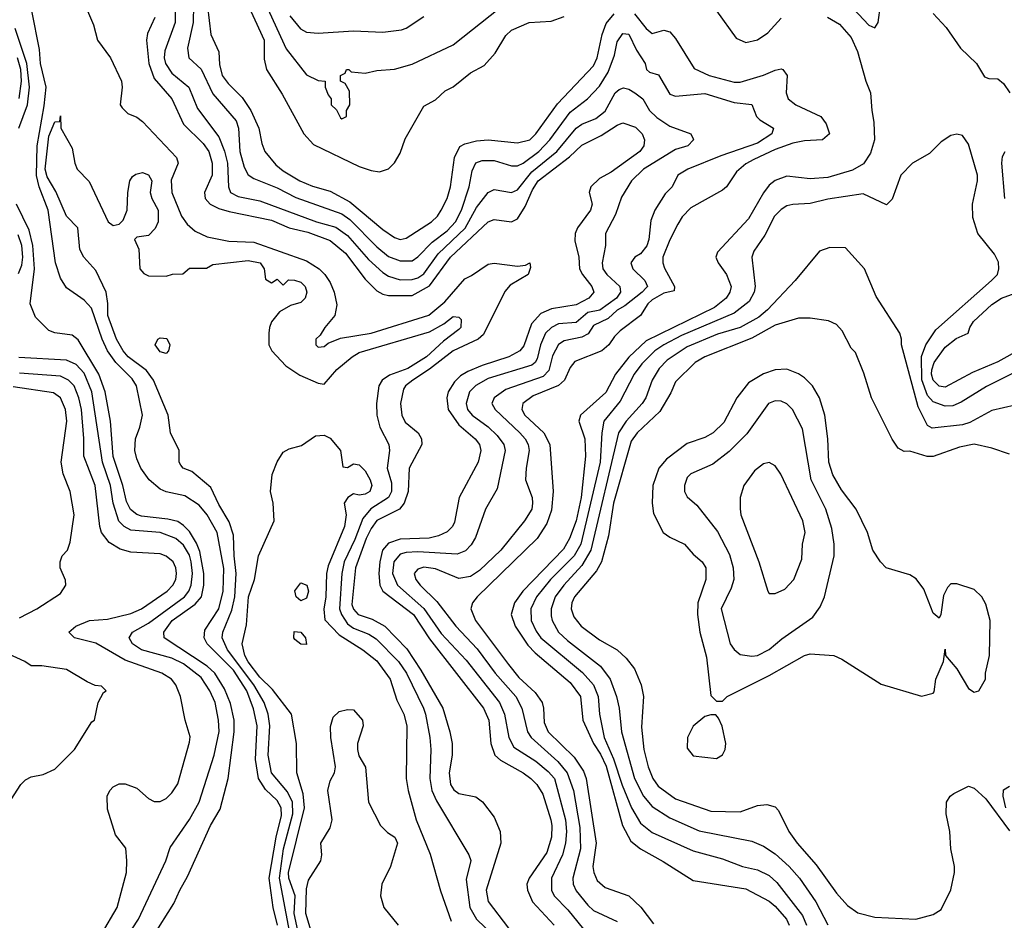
# Model space of a CAD drawing. Header units: inches. Extents: x 1793402 to 1900366, y 320852 to 470679.
# Tile 360 of 604: x 1843730 to 1847093, y 430887 to 433960. Entities that reach past the tile are written whole.
import ezdxf

# ---------------------------------------------------------------- set-up
doc = ezdxf.new("R2010")
doc.units = ezdxf.units.IN
doc.header["$MEASUREMENT"] = 0
doc.layers.add('B8443', color=7, linetype='Continuous')

msp = doc.modelspace()

# ---------------------------------------------------------------- linework, layer by layer
at = {"layer": 'B8443', "color": 4}
for points, elevation in [([(1844354.6, 434150), (1844383.1, 433910), (1844410.4, 433850), (1844412.7, 433807.3), (1844422, 433770), (1844442.4, 433742.4), (1844490, 433694.4), (1844519.5, 433650), (1844547, 433590), (1844557.3, 433537.3), (1844568, 433510), (1844605.1, 433465.1), (1844630, 433444.4), (1844687.3, 433410), (1844730, 433392), (1844790, 433374.9), (1844858.2, 433338.2), (1844970, 433244.4), (1845010, 433216.4), (1845030, 433210.4), (1845050, 433214.9), (1845136, 433270), (1845157, 433290), (1845169.6, 433310), (1845189.7, 433350.3), (1845201.6, 433390), (1845215.1, 433490), (1845232.9, 433527.1), (1845250, 433536.4), (1845290, 433547.2), (1845330.3, 433550.3), (1845430, 433539.3), (1845471.8, 433550), (1845493, 433570), (1845567, 433673), (1845690, 433803), (1845702.6, 433830), (1845719.8, 433910), (1845732.9, 433947.1), (1845759.8, 433980.2)], 336), ([(1844527, 434110), (1844640.3, 433860.3), (1844710, 433772), (1844750, 433752), (1844774, 433750), (1844774, 433730), (1844783.6, 433703.6), (1844794, 433690), (1844794, 433670), (1844812.7, 433652.7), (1844825.4, 433625.4), (1844830, 433622), (1844846, 433630), (1844846, 433650), (1844858, 433670), (1844856.4, 433716.4), (1844842, 433742), (1844826, 433750), (1844826, 433770), (1844842, 433778), (1844846, 433790), (1844854, 433790), (1844862, 433782), (1844910, 433778), (1844950, 433786.8), (1845010, 433790.7), (1845070, 433807.7), (1845210, 433874), (1845370, 434000.4)], 348), ([(1844262.6, 434030), (1844261.7, 433950), (1844226.1, 433853.9), (1844223.7, 433830), (1844228.7, 433810), (1844250, 433777.1), (1844308.2, 433730), (1844337.2, 433657.2), (1844410, 433560.7), (1844430, 433510.8), (1844439.6, 433470), (1844443.1, 433390), (1844450.7, 433370), (1844476.2, 433356.2), (1844550, 433341.7), (1844744, 433270), (1844810, 433251.7), (1844850, 433223.7), (1844921.3, 433141.3), (1844970, 433097.6), (1844990, 433085.3), (1845030, 433072), (1845070, 433073.4), (1845090, 433079.5), (1845110, 433092.4), (1845159.5, 433160.5), (1845251.2, 433248.8), (1845290, 433319.1), (1845330, 433370.8), (1845350, 433380.7), (1845410, 433370.6), (1845430, 433379.1), (1845478.9, 433441.1), (1845564, 433510), (1845630, 433590.4), (1845650, 433603.7), (1845697.4, 433622.6), (1845730, 433648.4), (1845764.2, 433710), (1845777.7, 433722.3), (1845792.3, 433727.7), (1845810, 433723.1), (1845830.6, 433710), (1845858, 433690), (1845880.5, 433650), (1845905.7, 433625.7), (1845950, 433597.1), (1846022, 433570), (1846030, 433554), (1846031.3, 433550), (1846012, 433530), (1845970, 433517), (1845860.5, 433450), (1845819.1, 433410), (1845785.8, 433354.2), (1845764.9, 433295.1), (1845731, 433230), (1845730.7, 433190), (1845719.3, 433130), (1845721.6, 433110), (1845735.5, 433090), (1845779.5, 433050), (1845781.7, 433030), (1845768.7, 433010), (1845710.9, 432969.1), (1845670, 432960.4), (1845630, 432926.6), (1845570, 432921.7), (1845546, 432910), (1845525.7, 432890), (1845509.2, 432850.8), (1845497.5, 432802.5), (1845490.2, 432789.8), (1845478.6, 432781.4), (1845330, 432735.8), (1845288.1, 432711.9), (1845266.4, 432690), (1845254.4, 432650), (1845259.5, 432630), (1845274.9, 432610), (1845330, 432570.4), (1845361, 432541), (1845383.1, 432510), (1845388.4, 432490), (1845361.1, 432358.9), (1845320.5, 432290), (1845286.7, 432193.3), (1845272.1, 432167.9), (1845252.1, 432147.9), (1845224.1, 432135.9), (1845090, 432144.2), (1845050, 432141.7), (1845030, 432135.8), (1845007.4, 432110), (1845003.6, 432070), (1845020.3, 432030), (1845110.9, 431950.9), (1845170, 431864.9), (1845254.8, 431774.8), (1845368.7, 431630), (1845386, 431590), (1845400.3, 431510), (1845417.5, 431477.5), (1845492.7, 431430), (1845534.6, 431394.6), (1845556, 431370), (1845593.6, 431230), (1845597.3, 431190), (1845594.3, 431150), (1845583.6, 431110), (1845546.7, 431030), (1845546, 430990), (1845555.5, 430970), (1845602.2, 430922.2), (1845670, 430838)], 328), ([(1844501.1, 434030), (1844565.7, 433890), (1844565.5, 433825.5), (1844572.7, 433790), (1844626.3, 433706.3), (1844700.5, 433570), (1844733.7, 433533.7), (1844890, 433459.3), (1844930, 433444.9), (1844958.6, 433441.4), (1844990, 433451), (1845010, 433471.3), (1845030, 433504.7), (1845047, 433553), (1845110, 433664.7), (1845150, 433686), (1845183.2, 433716.8), (1845210, 433731), (1845270, 433778.8), (1845316.6, 433803.4), (1845354.5, 433845.5), (1845390, 433906), (1845410, 433924), (1845470, 433950.4), (1845544.8, 433955.2), (1845589.5, 433970.5)], 344), ([(1844610.8, 430870), (1844595.6, 430930), (1844582.4, 431030), (1844605.8, 431170), (1844623.8, 431243.8), (1844623.1, 431270), (1844610, 431295.6), (1844570, 431333.3), (1844546.2, 431370), (1844535.9, 431435.9), (1844541.6, 431550), (1844528.5, 431608.5), (1844506.3, 431670), (1844460.5, 431740.5), (1844371, 431830), (1844360.4, 431850), (1844363, 431877), (1844410.8, 431950), (1844425.3, 432010), (1844427.3, 432087.3), (1844404.2, 432210), (1844370.7, 432270.7), (1844343.4, 432303.4), (1844294.6, 432334.6), (1844230, 432348.3), (1844210, 432358.4), (1844172, 432390), (1844144, 432430), (1844130, 432461.2), (1844123.5, 432490), (1844126.2, 432530), (1844141.1, 432570), (1844149.7, 432610), (1844129.7, 432710), (1844114.9, 432734.9), (1844058.5, 432790), (1844030, 432829.7), (1844011.7, 432870), (1843975.5, 432975.5), (1843950, 433002.9), (1843890, 433045.1), (1843870, 433078), (1843853.1, 433130), (1843827.6, 433310), (1843796.5, 433390), (1843787.8, 433427.8), (1843789.9, 433530.1), (1843813.7, 433666.3), (1843820.2, 433730), (1843801.5, 433810), (1843798.2, 433858.2), (1843771.9, 433990)], 316), ([(1843962, 433990), (1843982, 433942), (1843996, 433890), (1844041, 433830), (1844078, 433750), (1844080.5, 433730), (1844074, 433670), (1844079.8, 433659.8), (1844099.8, 433639.8), (1844130, 433627.3), (1844150, 433613), (1844265.5, 433490), (1844272, 433470), (1844247.2, 433412.8), (1844250.2, 433370), (1844283.1, 433290), (1844302.2, 433262.2), (1844330, 433238.7), (1844370, 433218.9), (1844444.2, 433204.2), (1844530, 433200.9), (1844710, 433136.9), (1844752.7, 433110), (1844772.4, 433090), (1844790, 433062.8), (1844803.8, 433030), (1844812.8, 432987.2), (1844806, 432950), (1844772, 432910), (1844756.9, 432883.1), (1844742, 432870), (1844742, 432850), (1844750, 432842), (1844770, 432844.7), (1844784, 432856), (1844826.3, 432873.7), (1844930, 432890.3), (1845128, 432952), (1845182.5, 432997.5), (1845250, 433076), (1845273.4, 433086.6), (1845330, 433125.7), (1845350, 433128.7), (1845430, 433119.3), (1845457.2, 433122.8), (1845472, 433130), (1845474.4, 433114.4), (1845466.8, 433090), (1845405.5, 433054.5), (1845387.1, 433032.9), (1845314.3, 432885.7), (1845295.5, 432870), (1845210, 432829.8), (1845130, 432767.4), (1845072.7, 432730), (1845048, 432710), (1845041.4, 432698.6), (1845030.4, 432650), (1845035.5, 432610), (1845047.1, 432587.1), (1845090.7, 432550), (1845102, 432530), (1845104, 432510), (1845060.4, 432430), (1845057.4, 432350), (1845043.7, 432310), (1845027.7, 432290), (1844950, 432251.2), (1844930, 432224.2), (1844913.5, 432190), (1844876.5, 432090), (1844864.7, 431964.7), (1844870, 431948), (1844886, 431930), (1844933.7, 431913.7), (1844977.1, 431890), (1845052.7, 431812.7), (1845100.4, 431740.4), (1845175.3, 431610), (1845199.5, 431530), (1845206.7, 431490), (1845206.7, 431450), (1845196.4, 431390), (1845201.6, 431350), (1845212.3, 431332.3), (1845230, 431319.1), (1845288.1, 431308.1), (1845310.4, 431290.4), (1845350, 431238), (1845370.8, 431190), (1845373, 431150), (1845323.1, 430990), (1845330.2, 430950.2), (1845399.5, 430859.5)], 316), ([(1844324.2, 434010), (1844322.6, 433950), (1844303, 433863), (1844307.7, 433830), (1844350, 433790.7), (1844390, 433707.3), (1844470, 433614.8), (1844477.6, 433590), (1844481.7, 433510), (1844496.7, 433456.7), (1844510.4, 433430.4), (1844530, 433418), (1844610, 433386.7), (1844673.5, 433353.5), (1844830, 433297.4), (1844857.8, 433277.8), (1844950, 433184.4), (1844990, 433152.2), (1845030, 433137), (1845070, 433137.6), (1845090, 433150.4), (1845138.7, 433201.3), (1845190, 433239.5), (1845218.5, 433270), (1845238.7, 433310), (1845264.8, 433390), (1845275.2, 433444.8), (1845288.4, 433471.6), (1845310, 433479.3), (1845350, 433479.3), (1845410, 433461.3), (1845430, 433461.3), (1845450, 433470.3), (1845503, 433510), (1845540.5, 433550), (1845610, 433644.4), (1845669.5, 433690), (1845710, 433733), (1845739.3, 433780.7), (1845761.5, 433838.6), (1845770, 433884.7), (1845790, 433913), (1845810, 433910.7), (1845836.5, 433856.5), (1845866, 433810), (1845870.6, 433790.6), (1845881.1, 433781.1), (1845912.2, 433772.2), (1845950, 433706), (1845970, 433698.8), (1846070, 433708.5), (1846170, 433678), (1846230, 433670.8), (1846246, 433630), (1846258, 433618), (1846304.7, 433590), (1846298.8, 433570), (1846250, 433538.9), (1846124.1, 433495.9), (1846011.3, 433450), (1845978, 433430), (1845958, 433390), (1845934.6, 433365.4), (1845899.1, 433310), (1845885.8, 433274.2), (1845878.4, 433210), (1845871.5, 433188.5), (1845850, 433160.9), (1845830.5, 433149.5), (1845817.3, 433130), (1845824, 433110), (1845865.5, 433070), (1845874, 433050), (1845870, 433045.1), (1845856.4, 433030), (1845796.7, 432983.3), (1845770, 432968.3), (1845739.5, 432940.5), (1845690, 432916.2), (1845671.5, 432888.5), (1845650, 432876.9), (1845590, 432864.2), (1845570, 432851.8), (1845550, 432813.2), (1845537, 432763), (1845517.8, 432742.2), (1845390, 432698), (1845350.6, 432670), (1845343, 432650), (1845353.4, 432630), (1845438.4, 432550), (1845456.4, 432530), (1845466.7, 432510), (1845470.4, 432489.6), (1845459.3, 432430), (1845458, 432390), (1845480.7, 432330), (1845482, 432310), (1845479.1, 432290), (1845454, 432250), (1845373, 432150), (1845299.9, 432080.1), (1845270, 432059.6), (1845230, 432053.6), (1845150, 432086), (1845110, 432091.3), (1845090, 432085.2), (1845077.3, 432070), (1845083, 432050), (1845098, 432030), (1845154.5, 431974.5), (1845219.5, 431890), (1845293, 431813), (1845354, 431730), (1845424.9, 431650), (1845445.3, 431610), (1845464.9, 431530), (1845476.4, 431510), (1845568.5, 431428.5), (1845599.6, 431390), (1845620.9, 431330), (1845643.4, 431203.4), (1845644.9, 431130), (1845618.7, 431030), (1845620.4, 431010), (1845630, 430987.7), (1845670, 430938), (1845690, 430920.5), (1845770, 430882)], 332), ([(1846110, 433990.5), (1846177.4, 433897.4), (1846210, 433882), (1846250, 433891.8), (1846285, 433915), (1846330, 433965.3)], 344), ([(1846577.5, 433997.5), (1846630, 433941), (1846650, 433932), (1846662, 433950), (1846669.2, 434010)], 348), ([(1844192.1, 433967.9), (1844167.2, 433912.8), (1844163.7, 433890), (1844171.5, 433810), (1844190, 433759.1), (1844250.2, 433690.2), (1844290, 433603.8), (1844357, 433537), (1844376, 433510), (1844387.4, 433470), (1844387.2, 433430), (1844361.6, 433370), (1844363.8, 433350), (1844380.7, 433330), (1844410, 433315.3), (1844445.2, 433305.2), (1844590, 433275.6), (1844650, 433250.3), (1844714.4, 433234.4), (1844790, 433206), (1844843.1, 433163.1), (1844910, 433074.4), (1844950, 433034.4), (1844970, 433023.1), (1844990, 433018.7), (1845070, 433018.5), (1845130, 433051.6), (1845201.7, 433150), (1845330, 433270.4), (1845350, 433278), (1845410, 433270.5), (1845430, 433280.5), (1845456.9, 433323.1), (1845480.9, 433379.1), (1845500.4, 433410), (1845608.1, 433491.9), (1845650, 433532.4), (1845715.6, 433564.4), (1845770, 433600.5), (1845790, 433607.7), (1845832.8, 433592.8), (1845856.3, 433570), (1845864, 433550), (1845862, 433530), (1845847.7, 433510), (1845750, 433439.7), (1845710, 433418), (1845680.4, 433390), (1845675.5, 433370), (1845684.9, 433330), (1845679.3, 433310), (1845635.3, 433250), (1845627, 433230), (1845625.8, 433205.9), (1845639.3, 433150), (1845642.4, 433110), (1845652.2, 433090), (1845684.4, 433050), (1845690.6, 433030), (1845674, 433010), (1845630, 432987.1), (1845546.8, 432973.2), (1845510, 432956.9), (1845478.2, 432921.8), (1845452.4, 432847.6), (1845438, 432830), (1845400.7, 432810), (1845310, 432780.4), (1845260.8, 432759.2), (1845235.3, 432744.7), (1845215.3, 432724.7), (1845194, 432690), (1845188.7, 432670), (1845193.4, 432630), (1845230, 432577.6), (1845285.5, 432530), (1845300.5, 432510), (1845305.5, 432490), (1845295.5, 432450), (1845230.6, 432330), (1845215.1, 432244.9), (1845207.7, 432230), (1845190, 432212.3), (1845160.9, 432199.1), (1845128.9, 432191.1), (1845030, 432187.6), (1844990, 432173.7), (1844969.2, 432150), (1844959.7, 432110), (1844957.2, 432070), (1844960.2, 432030), (1844970.3, 432010), (1845074.6, 431930), (1845130, 431847.2), (1845314, 431610), (1845331.8, 431570), (1845338.7, 431490), (1845352.7, 431450), (1845372.6, 431432.6), (1845450, 431390.3), (1845475.5, 431370), (1845496.4, 431350), (1845516.7, 431316.7), (1845543.6, 431230), (1845547.4, 431210), (1845546, 431170), (1845530, 431118), (1845470.4, 431030), (1845461.6, 431010), (1845463.8, 430990), (1845481.3, 430950), (1845555.5, 430870)], 324), ([(1844652.8, 433972.8), (1844688.8, 433928.8), (1844710, 433918), (1844750, 433914.4), (1844870, 433921.6), (1844970, 433918), (1845034.2, 433925.8), (1845050, 433930.7), (1845110, 433970.6)], 352), ([(1845830, 433980.4), (1845870, 433930.5), (1845890, 433913.4), (1845930, 433924), (1845950, 433918.8), (1845970, 433896), (1846033.7, 433793.7), (1846084.7, 433770), (1846170, 433747.2), (1846190, 433746.7), (1846270, 433770.3), (1846310, 433788), (1846330, 433792.7), (1846336, 433790), (1846350.5, 433770), (1846348, 433710), (1846354.8, 433690), (1846381, 433670), (1846466, 433630), (1846484.5, 433604.5), (1846496, 433570), (1846471.3, 433550), (1846410, 433547.1), (1846370, 433539.1), (1846310, 433517.6), (1846236.7, 433483.3), (1846210, 433468), (1846178.5, 433441.4), (1846144, 433390), (1846130, 433378), (1846022.3, 433317.7), (1845992.2, 433287.8), (1845977.3, 433262.7), (1845950, 433209.2), (1845926.7, 433150), (1845926, 433130), (1845931.9, 433111.9), (1845966.8, 433050), (1845964.7, 433035.3), (1845930, 433026.3), (1845890, 433004.2), (1845875.8, 432990), (1845850.5, 432950), (1845781.3, 432898.7), (1845761.4, 432878.6), (1845742.6, 432850), (1845718.4, 432830), (1845626.3, 432793.7), (1845610, 432773.2), (1845590.4, 432730), (1845570, 432711.5), (1845483.2, 432676.8), (1845448, 432650), (1845445.5, 432630), (1845455.5, 432610), (1845520.4, 432550), (1845541.1, 432510), (1845551.7, 432350), (1845546.6, 432286.6), (1845530, 432240.9), (1845497.6, 432190), (1845293, 431990), (1845276.3, 431970), (1845270.5, 431950), (1845286.4, 431910), (1845399.3, 431759.3), (1845435.3, 431715.3), (1845490, 431663.8), (1845514, 431630), (1845519.5, 431610), (1845521.2, 431561.2), (1845534.4, 431530), (1845623.2, 431443.2), (1845656, 431396), (1845664.9, 431370), (1845699, 431150), (1845687.2, 431070), (1845690.4, 431050), (1845702.6, 431022.6), (1845730, 430999.1), (1845810.3, 430970.3), (1845851.7, 430931.7), (1845895.1, 430875.1)], 336), ([(1846488.8, 433968.8), (1846530, 433944.9), (1846570, 433898.8), (1846591.3, 433851.3), (1846619.6, 433750), (1846636, 433710), (1846639.6, 433650), (1846647.3, 433610), (1846649.2, 433550), (1846635.1, 433504.9), (1846611.5, 433468.5), (1846573.8, 433446.2), (1846490, 433422), (1846430, 433416.9), (1846350, 433426.3), (1846310, 433411.2), (1846290, 433395.1), (1846270, 433369.4), (1846219.4, 433280.6), (1846112.8, 433167.2), (1846107.7, 433150), (1846115.5, 433130), (1846144.4, 433090), (1846159.5, 433050), (1846154.9, 433030), (1846142.4, 433010), (1846102.5, 432977.5), (1845870, 432864), (1845810, 432808), (1845765.3, 432750), (1845732.1, 432687.9), (1845644.9, 432610), (1845639.3, 432590), (1845659.6, 432530), (1845662.3, 432470), (1845648.1, 432330), (1845630, 432249.4), (1845607.9, 432190), (1845587, 432153), (1845448.8, 432010), (1845420.3, 431970), (1845408.9, 431930), (1845421.7, 431890), (1845465.5, 431825.5), (1845490, 431799.5), (1845610, 431697.6), (1845645.3, 431650), (1845653.4, 431570), (1845689.2, 431490), (1845713.4, 431453.4), (1845732.9, 431412.9), (1845789, 431210), (1845816.7, 431156.7), (1845850, 431130.4), (1845927.3, 431087.3), (1846030, 431022), (1846210, 430994.4), (1846290, 430952.4), (1846310, 430934.4), (1846348.5, 430890), (1846358, 430870)], 344), ([(1846850, 433981), (1846893.7, 433933.7), (1846943.4, 433863.4), (1846998, 433810), (1847025.4, 433765.4), (1847039.6, 433759.6), (1847070, 433758), (1847090, 433742), (1847111.3, 433710)], 348), ([(1843727.9, 433590), (1843757, 433670), (1843764.3, 433730), (1843754.6, 433810), (1843715.4, 433930)], 324), ([(1843728.5, 433691.5), (1843737, 433750), (1843733.7, 433790), (1843723.4, 433830)], 328), ([(1844651.4, 430850), (1844617.8, 431030), (1844631.4, 431130), (1844662.9, 431250), (1844662.4, 431290), (1844644.6, 431324.6), (1844589.7, 431390), (1844579.1, 431450), (1844584.8, 431550), (1844578.9, 431590), (1844564.8, 431630), (1844529.8, 431690), (1844440.4, 431810), (1844421.6, 431850), (1844423.6, 431870), (1844454.5, 431945.5), (1844465.1, 431990), (1844469.8, 432070), (1844462.3, 432130), (1844460.8, 432200.8), (1844445.9, 432245.9), (1844410, 432305.2), (1844383.2, 432363.2), (1844318.6, 432418.6), (1844288, 432430), (1844280.2, 432440.2), (1844275.3, 432450), (1844275.3, 432490), (1844245.2, 432550), (1844237.2, 432610), (1844187.6, 432730), (1844162.9, 432762.9), (1844100.7, 432810), (1844083.6, 432830), (1844060.7, 432870), (1844031.3, 432950), (1844031.2, 432991.2), (1844025.1, 433030), (1843990, 433104), (1843949.4, 433149.4), (1843936, 433176), (1843929, 433250), (1843890, 433289), (1843853.4, 433373.4), (1843823.8, 433423.8), (1843817.2, 433450), (1843830, 433562), (1843850, 433611.3), (1843867.3, 433612.7), (1843870, 433632), (1843871.3, 433590), (1843910, 433522), (1843918.8, 433470), (1843926.8, 433450), (1843967.7, 433407.7), (1844032, 433270), (1844050, 433258), (1844070, 433262), (1844084, 433276), (1844097.2, 433310), (1844099.3, 433370), (1844106, 433410), (1844115.1, 433424.9), (1844127, 433433), (1844150, 433438), (1844170, 433430.5), (1844181.6, 433410), (1844176.4, 433370), (1844181.6, 433350), (1844203.1, 433310), (1844203, 433270), (1844192.5, 433247.5), (1844170, 433224), (1844130, 433218), (1844122, 433210), (1844136.8, 433176.8), (1844141, 433110), (1844154.4, 433094.4), (1844170, 433086), (1844230, 433084.7), (1844251.6, 433091.6), (1844287.3, 433092.7), (1844310, 433112), (1844368.4, 433111.6), (1844390, 433124.7), (1844510, 433138), (1844551.3, 433130), (1844564.7, 433110), (1844570, 433074), (1844590, 433062), (1844610, 433074), (1844630, 433054), (1844648, 433072), (1844668.4, 433071.6), (1844690, 433064.7), (1844704.7, 433050), (1844710.6, 433030), (1844704.7, 433010), (1844690, 432995.3), (1844655.3, 432984.7), (1844617.3, 432962.7), (1844590.7, 432929.3), (1844582.8, 432910), (1844581, 432890), (1844581, 432850), (1844591, 432830), (1844639, 432779), (1844686.6, 432746.6), (1844750, 432719.1), (1844770, 432716), (1844813.6, 432766.4), (1844866, 432810), (1844890, 432824.4), (1845130, 432895.3), (1845178.3, 432921.7), (1845210, 432946.8), (1845230, 432944.7), (1845237.3, 432937.3), (1845236.3, 432910), (1845230, 432902.7), (1845177.1, 432862.9), (1845119.3, 432810), (1845055.5, 432770), (1844993.3, 432746.7), (1844968.2, 432730), (1844957, 432710), (1844948.7, 432650), (1844950.4, 432610), (1844960.4, 432570), (1844990.5, 432510), (1844992.7, 432490), (1844985.3, 432430), (1844999.9, 432379.9), (1845000.3, 432350), (1844990.2, 432329.8), (1844929.4, 432290.6), (1844902, 432258), (1844874.2, 432185.8), (1844838.2, 432110), (1844830.2, 432070), (1844822.4, 431950), (1844829, 431930), (1844850, 431898), (1844870, 431884), (1844922.8, 431862.8), (1844947.1, 431847.1), (1845023.7, 431770), (1845051.7, 431730), (1845108.7, 431610), (1845116.5, 431590), (1845130.4, 431510), (1845134, 431470), (1845130.3, 431370), (1845138, 431330), (1845153.9, 431293.9), (1845264, 431110), (1845270.4, 431090.4), (1845254.6, 431025.4), (1845267, 430930), (1845290.3, 430890.3), (1845350, 430833)], 312), ([(1847130, 432756.9), (1847031.7, 432708.3), (1846945.3, 432654.7), (1846917.3, 432642.7), (1846890, 432641.3), (1846850, 432656.3), (1846830, 432677.6), (1846810.6, 432730.6), (1846809.8, 432810.2), (1846824, 432850), (1846858.2, 432901.8), (1847049, 433070), (1847069, 433090), (1847074, 433110), (1847072.9, 433132.9), (1847059.3, 433159.3), (1847002, 433230), (1846984.7, 433284.7), (1846984, 433330), (1847001.2, 433410), (1847001.2, 433430), (1846970, 433535.3), (1846950, 433565.2), (1846930, 433569.2), (1846910, 433565.2), (1846876.7, 433543.3), (1846837, 433503), (1846778.8, 433470), (1846738.8, 433430), (1846710, 433348), (1846690, 433328), (1846610, 433365.2), (1846490, 433347), (1846430, 433332.3), (1846370, 433329.2), (1846350, 433325.2), (1846330, 433312.7), (1846307.7, 433290), (1846275.3, 433224.7), (1846237.3, 433170), (1846230.8, 433150), (1846241.6, 433050), (1846238.4, 433030), (1846221.2, 432998.8), (1846170, 432958), (1845990, 432882.4), (1845930, 432851), (1845899.5, 432830), (1845854.3, 432785.7), (1845828.7, 432750), (1845781.3, 432658.7), (1845724.9, 432590), (1845718, 432550), (1845712.4, 432450), (1845646.9, 432170), (1845623.6, 432130), (1845543.1, 432050), (1845494.9, 431990), (1845475.3, 431950), (1845477, 431910), (1845493.7, 431873.7), (1845510.4, 431850), (1845652.1, 431732.1), (1845690.3, 431690), (1845706, 431650), (1845710.3, 431590), (1845726, 431510), (1845757.8, 431437.8), (1845787.3, 431347.3), (1845819.6, 431270), (1845850, 431218), (1845890, 431186.4), (1846030, 431123.8), (1846130, 431096.4), (1846198, 431070), (1846250, 431058.7), (1846290, 431039.3), (1846315.5, 431015.5), (1846403, 430903), (1846417.4, 430870)], 348), ([(1847094, 433350), (1847083.7, 433470), (1847086.8, 433493.2), (1847095.3, 433510)], 344), ([(1844184.5, 430830), (1844256.6, 430943.4), (1844277, 430990), (1844303.9, 431036.1), (1844382, 431210), (1844414.5, 431265.5), (1844442.4, 431370), (1844463.1, 431530), (1844463.1, 431570), (1844450, 431626), (1844430, 431676.2), (1844396.4, 431730), (1844370, 431753.8), (1844223.7, 431850), (1844222.9, 431870), (1844251.2, 431910), (1844330, 431964.9), (1844350.8, 431990), (1844359.4, 432030), (1844359, 432070), (1844345.4, 432145.4), (1844333.9, 432173.9), (1844310, 432213), (1844290, 432234.3), (1844270, 432247.1), (1844235.7, 432255.7), (1844145.8, 432265.8), (1844130, 432271.3), (1844108.9, 432288.9), (1844095.5, 432315.5), (1844082.8, 432370), (1844049.9, 432469.9), (1844040.4, 432590), (1844022.3, 432690), (1844000.9, 432750), (1843930, 432867), (1843910, 432882.9), (1843850, 432891.8), (1843830, 432899.3), (1843784.4, 432944.4), (1843766, 432990), (1843780.8, 433110), (1843775.3, 433190), (1843762.3, 433242.3), (1843719.7, 433330)], 324), ([(1843726.2, 433093.8), (1843737.4, 433122.6), (1843741.4, 433150), (1843737.8, 433190), (1843725.5, 433225.5)], 328), ([(1847130, 432644), (1847050, 432626.6), (1846974.9, 432585.1), (1846950, 432576.9), (1846846.6, 432566.6), (1846830, 432575.1), (1846798.6, 432638.6), (1846742, 432850), (1846742, 432870), (1846735.3, 432890), (1846655.5, 433015.5), (1846615.3, 433110), (1846550, 433182), (1846496.9, 433183.1), (1846462, 433170), (1846378, 433070), (1846283.8, 432970), (1846254.8, 432945.2), (1846190.2, 432909.8), (1846113.3, 432886.7), (1846010, 432843.5), (1845941.4, 432798.6), (1845914, 432770), (1845890.4, 432730), (1845868.4, 432670), (1845856.4, 432650), (1845801.3, 432590), (1845774.9, 432550), (1845680.2, 432150), (1845650, 432096.9), (1845588.8, 432030), (1845558.7, 431990), (1845544.9, 431950), (1845545.5, 431925.5), (1845548.4, 431910), (1845570.4, 431870), (1845601, 431841), (1845713.6, 431753.6), (1845746.7, 431710), (1845768.4, 431650), (1845777.1, 431610), (1845785.3, 431530), (1845830.3, 431370), (1845860.3, 431310), (1845890, 431274.9), (1845950, 431236.4), (1846050, 431192.4), (1846230, 431156.3), (1846270, 431139.1), (1846310, 431113), (1846358, 431070), (1846392.7, 431030), (1846448.4, 430950), (1846490, 430870.8)], 352), ([(1847150, 432836.3), (1847070, 432792), (1846984.4, 432755.6), (1846890, 432706), (1846870, 432709.6), (1846850, 432729.5), (1846843.9, 432750), (1846844.9, 432764.9), (1846853, 432790), (1846890, 432843), (1846928.1, 432871.9), (1846969.4, 432890.6), (1846974.5, 432910), (1846987.3, 432930), (1847050, 432988.2), (1847082.7, 433010), (1847130, 433027)], 344), ([(1847110, 432477.2), (1847050, 432498), (1846990, 432511.6), (1846939.1, 432500.9), (1846850, 432469), (1846829.1, 432469.1), (1846770, 432488), (1846750, 432486), (1846730, 432498), (1846710, 432528), (1846639.3, 432670), (1846613.4, 432753.4), (1846584.1, 432824.1), (1846570, 432839), (1846538.7, 432898.7), (1846519.6, 432919.6), (1846492.1, 432932.1), (1846430, 432940.9), (1846390, 432940.9), (1846310, 432917.4), (1846230, 432872.8), (1846070, 432809.6), (1846037.3, 432790), (1845970, 432724), (1845953.7, 432686.3), (1845916.7, 432623.3), (1845838.4, 432550), (1845818.4, 432521.6), (1845757.7, 432310), (1845740.8, 432199.2), (1845717, 432110), (1845700.5, 432079.5), (1845625.3, 431990), (1845615.8, 431970), (1845614, 431950), (1845622.7, 431922.7), (1845647.7, 431890), (1845710, 431843.8), (1845770.8, 431810), (1845801.6, 431781.6), (1845830, 431744.7), (1845853, 431690), (1845860.5, 431650), (1845854, 431546), (1845861.7, 431470), (1845876.5, 431410), (1845892, 431370), (1845910, 431343.8), (1845970, 431301.3), (1846090, 431259.5), (1846190, 431257.1), (1846250, 431278.8), (1846282, 431282), (1846310, 431274), (1846321, 431261), (1846356.3, 431190), (1846385.5, 431150), (1846450, 431076.3), (1846519.2, 430979.2), (1846557.3, 430937.3), (1846592.3, 430912.3), (1846650, 430897.1), (1846790, 430890.6), (1846850, 430906.8), (1846877, 430923), (1846909.5, 430990.5), (1846922.7, 431050), (1846922.7, 431070), (1846909.4, 431130), (1846906, 431190), (1846894, 431250), (1846895.3, 431290), (1846908, 431310), (1846920.2, 431319.8), (1846970, 431344.7), (1846990, 431338), (1847030, 431301), (1847110, 431192)], 356), ([(1843992, 430670), (1844135.6, 430890), (1844229.4, 431090), (1844244.4, 431135.6), (1844309.7, 431230.3), (1844343.6, 431290), (1844394.7, 431450), (1844411.2, 431531.2), (1844409.7, 431570), (1844397.4, 431630), (1844379.7, 431670), (1844350, 431715.1), (1844290, 431761.7), (1844250, 431781.7), (1844146, 431810), (1844116, 431830), (1844104, 431850), (1844116, 431870), (1844170, 431901.1), (1844292.8, 431990), (1844308.2, 432010), (1844316, 432030), (1844320.4, 432070), (1844316.1, 432110), (1844310, 432132.3), (1844290, 432167.3), (1844263.7, 432190), (1844210, 432209.7), (1844110, 432218), (1844086.6, 432230), (1844068.7, 432248.7), (1844049.7, 432310), (1844040.9, 432370), (1844013.3, 432450), (1843976.4, 432690), (1843950, 432754), (1843923.1, 432783.1), (1843890, 432798), (1843727.1, 432807.1)], 328), ([(1844010, 430838.8), (1844063.7, 430930), (1844095.1, 431050), (1844096, 431090), (1844092.7, 431132.7), (1844058, 431178), (1844030, 431266), (1844029, 431310), (1844038, 431330), (1844050, 431342), (1844070, 431352), (1844090, 431352), (1844130, 431338), (1844170, 431302), (1844190, 431292), (1844210, 431292), (1844230, 431302), (1844250, 431322), (1844270, 431352), (1844310, 431494), (1844312.9, 431512.9), (1844295.3, 431570), (1844279, 431650), (1844264, 431690), (1844249, 431710), (1844215.3, 431730), (1844090, 431774.3), (1843990, 431831.8), (1843918, 431850), (1843898, 431870), (1843922, 431890), (1843968.7, 431910), (1844030, 431914.4), (1844110, 431934), (1844146, 431950), (1844234.5, 432010), (1844253.3, 432030), (1844263, 432050), (1844266.3, 432070), (1844263.6, 432090), (1844254, 432110), (1844230, 432129.4), (1844210, 432137), (1844110, 432142.9), (1844073.1, 432153.1), (1844036.3, 432176.3), (1844009.7, 432209.7), (1844003.6, 432230), (1843987.8, 432370), (1843949.7, 432470), (1843949.7, 432530.3), (1843941, 432630), (1843932.4, 432670), (1843915.8, 432710), (1843897, 432730), (1843870, 432743.1), (1843730, 432753.3)], 332), ([(1843730, 431918.8), (1843788.7, 431950), (1843870, 432002), (1843888, 432030), (1843887.3, 432047.3), (1843869.1, 432089.1), (1843869, 432110), (1843875.3, 432130), (1843894, 432150), (1843903.2, 432176.8), (1843916, 432270), (1843902.7, 432350), (1843879.3, 432410), (1843872.3, 432450), (1843891.1, 432590), (1843886.3, 432630), (1843870, 432669.2), (1843846.2, 432686.2), (1843707.5, 432707.5)], 336), ([(1844689, 430810), (1844667.7, 430910), (1844670.6, 430970.6), (1844649.9, 431029.9), (1844648.4, 431050), (1844702.4, 431270), (1844698.6, 431318.6), (1844676.2, 431390), (1844676, 431490), (1844658, 431590), (1844593.9, 431673.9), (1844550, 431715.8), (1844510, 431768.2), (1844499.1, 431790), (1844489.7, 431830), (1844504.7, 431895.3), (1844511.5, 431990), (1844532.3, 432050), (1844546, 432130), (1844599, 432250), (1844596, 432310), (1844586.6, 432350), (1844592.5, 432407.5), (1844609.3, 432450.7), (1844630, 432484.7), (1844650, 432496), (1844693.2, 432506.8), (1844740.4, 432539.6), (1844770, 432542), (1844790, 432532), (1844826, 432490), (1844834, 432434), (1844850, 432432), (1844870, 432444.7), (1844890, 432441), (1844910, 432421), (1844926.8, 432390), (1844932.7, 432370), (1844926, 432350), (1844910, 432340.9), (1844890, 432337.2), (1844870, 432342), (1844850.8, 432329.2), (1844838, 432310), (1844845.5, 432270), (1844839.5, 432230), (1844784.2, 432095.8), (1844778, 432070), (1844775.2, 431990), (1844768.5, 431948.5), (1844772.1, 431912.1), (1844820.7, 431860.7), (1844902, 431810), (1844950, 431772.4), (1844995.8, 431710), (1845018.3, 431638.3), (1845041.6, 431590), (1845052.4, 431550), (1845050.6, 431370), (1845057.3, 431330), (1845084.4, 431230), (1845132, 431112), (1845167.5, 430987.5), (1845204.1, 430884.1)], 308), ([(1843701.5, 431298.5), (1843734, 431350), (1843750, 431366), (1843770, 431376), (1843810, 431384.7), (1843850, 431402), (1843918, 431470), (1843976.4, 431563.6), (1843986, 431570), (1843998, 431630), (1844016.4, 431663.6), (1844026, 431670), (1844010, 431686), (1843988.4, 431688.4), (1843960.4, 431700.4), (1843890, 431742), (1843805.4, 431754.6), (1843770, 431755.3), (1843748, 431770), (1843680.2, 431800.2)], 336), ([(1844749.4, 430769.4), (1844707.1, 430910), (1844710, 430994), (1844716.5, 431023.5), (1844759, 431090), (1844762, 431110), (1844759, 431150), (1844790, 431202), (1844797.2, 431230), (1844782.7, 431330), (1844790, 431362), (1844805.2, 431390), (1844809.3, 431410), (1844792.3, 431510), (1844792.1, 431547.9), (1844800.7, 431579.3), (1844820.9, 431599.1), (1844850, 431606), (1844870, 431604.7), (1844901, 431570), (1844902.8, 431550), (1844884, 431490), (1844884, 431470), (1844888, 431448), (1844910.9, 431409.1), (1844921, 431290), (1844962.8, 431210), (1844985.8, 431185.8), (1845011.3, 431170), (1845021, 431150), (1844996.3, 431070), (1844967.3, 431010), (1844962, 430970), (1844973.4, 430930), (1845023, 430870)], 304), ([(1847097.2, 431270), (1847089, 431310), (1847090, 431332), (1847110, 431344.7)], 356)]:
    msp.add_lwpolyline(points, dxfattribs=dict(at, elevation=elevation))
for points, elevation in [([(1844230, 432821.2), (1844210, 432826), (1844193.2, 432850), (1844202, 432870), (1844210, 432874.8), (1844232.5, 432872.5), (1844242.8, 432850), (1844238.8, 432830)], 308), ([(1846350, 432767), (1846310, 432765.1), (1846270, 432752), (1846219, 432721), (1846179.1, 432670), (1846134.4, 432585.6), (1846098.8, 432550), (1846070, 432534), (1846010, 432513.6), (1845939.2, 432460.8), (1845913, 432430), (1845892.7, 432370), (1845890.4, 432310.4), (1845894.9, 432274.9), (1845927.3, 432210), (1845950, 432194), (1846001, 432170), (1846030, 432136), (1846061, 432110), (1846073.4, 432090), (1846073.4, 432050), (1846045.5, 431970), (1846044.9, 431930), (1846052.7, 431870), (1846075.9, 431784.1), (1846090, 431654), (1846110, 431634), (1846130, 431634), (1846146, 431650), (1846290, 431721.6), (1846410, 431790.6), (1846430, 431796.3), (1846510.4, 431790.4), (1846538, 431778), (1846672.3, 431692.3), (1846810, 431651.3), (1846850, 431662), (1846853.2, 431666.8), (1846859, 431710), (1846885.2, 431770), (1846890, 431812), (1846892, 431790), (1846930, 431744.7), (1846970, 431678), (1846990, 431664.7), (1847006, 431670), (1847028, 431710), (1847028, 431730), (1847042, 431790), (1847044, 431910), (1847030, 431966), (1847015.3, 431990), (1846990, 432015.3), (1846930, 432035.3), (1846910, 432035.3), (1846898, 432022), (1846885.2, 431994.8), (1846876, 431930), (1846870, 431918), (1846850, 431935.3), (1846817.2, 432017.2), (1846791.7, 432051.7), (1846770, 432065.2), (1846689.4, 432089.4), (1846669.4, 432109.4), (1846644, 432150), (1846625.2, 432210), (1846587, 432290), (1846536.1, 432356.1), (1846506.7, 432406.7), (1846493.6, 432450), (1846489.6, 432530), (1846479.5, 432610), (1846460.9, 432670), (1846437, 432710), (1846410, 432738), (1846390, 432751.8)], 364), ([(1846310, 432659.3), (1846286.8, 432650), (1846213.1, 432546.9), (1846153.3, 432486.7), (1846096.7, 432443.3), (1846022, 432410), (1846010, 432398), (1846001, 432370), (1846001, 432350), (1846010, 432332), (1846042.8, 432302.8), (1846113.4, 432213.4), (1846154.7, 432134.7), (1846166.4, 432090), (1846168.4, 432050), (1846159.9, 432020.1), (1846126, 431950), (1846156.3, 431830), (1846170, 431810.8), (1846190, 431794), (1846230, 431788), (1846250, 431790.5), (1846289.7, 431810.3), (1846332.9, 431847.1), (1846438.4, 431921.6), (1846463.2, 431956.8), (1846479, 431990), (1846512, 432130), (1846512, 432170), (1846503.9, 432223.9), (1846482.9, 432290), (1846433.3, 432390), (1846403.3, 432563.3), (1846369.6, 432629.6), (1846350, 432649.2), (1846330, 432658)], 368), ([(1846290, 432449), (1846270, 432444), (1846239.9, 432420.1), (1846202.8, 432370), (1846190.6, 432330), (1846190.5, 432290.5), (1846193.4, 432270), (1846254, 432110), (1846284.7, 432010), (1846290, 432002), (1846310, 432002), (1846343.1, 432016.9), (1846374, 432050), (1846401.5, 432118.5), (1846403.7, 432170), (1846412, 432210), (1846404.5, 432250), (1846329.4, 432409.4), (1846310, 432438)], 372), ([(1844690, 431977.2), (1844674, 431990), (1844669.6, 432010.4), (1844690, 432038.8), (1844710.4, 432030), (1844716.4, 432010), (1844710, 431986)], 304), ([(1844710, 431828), (1844690, 431829), (1844670, 431845.2), (1844666, 431850), (1844667.5, 431872.5), (1844690.8, 431870), (1844706, 431850)], 304), ([(1846090, 431588), (1846070, 431582), (1846030, 431549), (1846010.7, 431510), (1846010, 431474), (1846030, 431447.7), (1846110, 431438.8), (1846130, 431451.3), (1846139.3, 431470), (1846141.2, 431490), (1846129.1, 431549.1), (1846116.4, 431576.4), (1846107.3, 431587.3)], 364)]:
    msp.add_lwpolyline(points, close=True, dxfattribs=dict(at, elevation=elevation))

doc.saveas('drawing.dxf')
